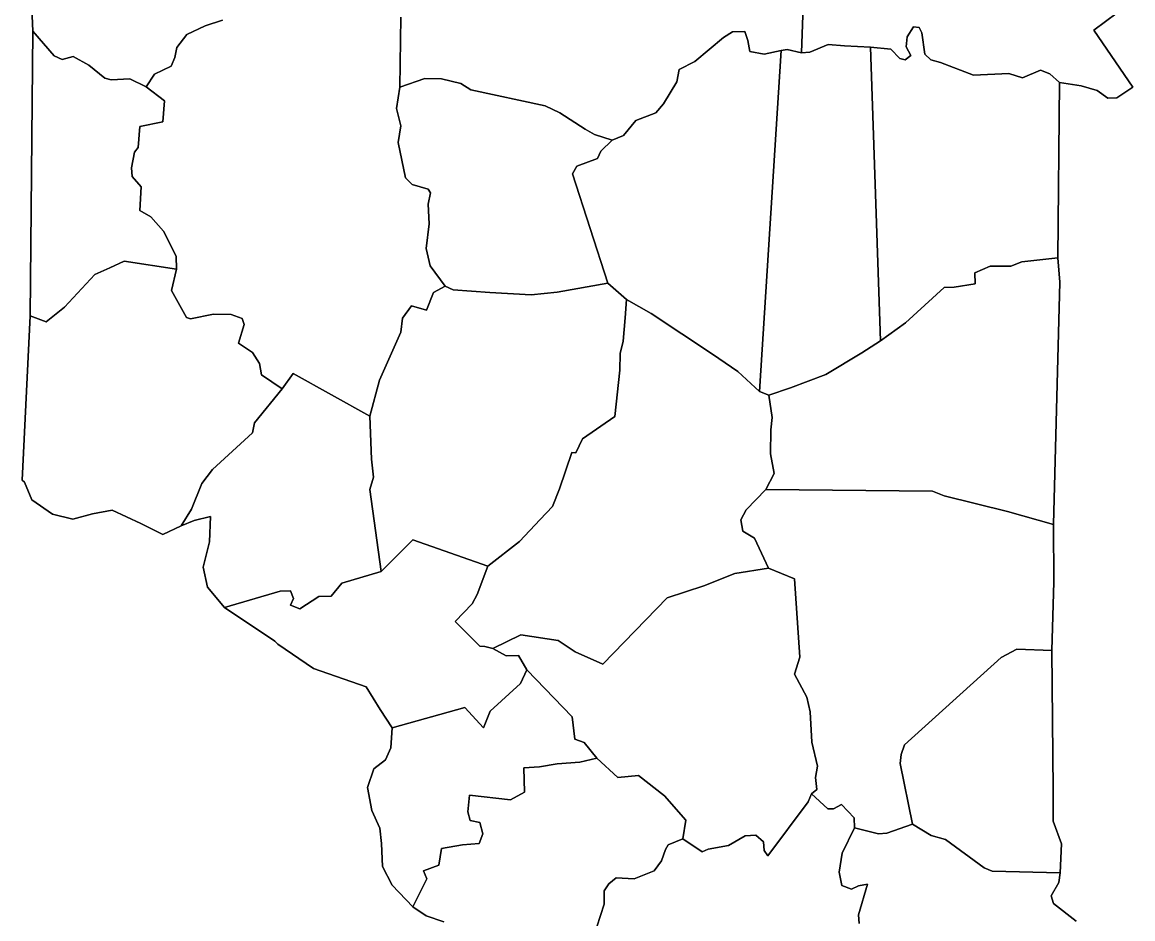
# Model space of a CAD drawing. Extents: x 2308163 to 2335412, y -96774 to 125428.
# Drawn here: x 2326138.8 to 2326213.9, y 124738.5 to 124799.1 of the extents above; entities that cross this region are included whole.
import ezdxf

# ---------------------------------------------------------------- set-up
doc = ezdxf.new("R2010")
doc.units = 0
doc.layers.add('Old_Level_20', color=7, linetype='Continuous')

msp = doc.modelspace()

# ---------------------------------------------------------------- linework, layer by layer
at = {"layer": 'Old_Level_20'}
for points in [[(2326191.725, 124804.08), (2326191.486, 124797.037), (2326190.511, 124797.271), (2326190.112, 124797.206), (2326188.967, 124796.954), (2326187.984, 124797.132), (2326187.851, 124797.885), (2326187.643, 124798.477), (2326186.805, 124798.468), (2326186.202, 124798.09), (2326184.275, 124796.46), (2326183.203, 124795.912), (2326183.048, 124795.081), (2326182.146, 124793.604), (2326181.625, 124792.988), (2326180.278, 124792.473), (2326179.429, 124791.442), (2326178.666, 124791.139), (2326177.48, 124791.511), (2326176.852, 124791.873), (2326175.139, 124792.993), (2326174.131, 124793.458), (2326169.105, 124794.535), (2326168.427, 124794.96), (2326167.122, 124795.293), (2326166.002, 124795.317), (2326164.305, 124794.73), (2326164.368, 124799.453)], [(2326191.486, 124797.037), (2326191.725, 124804.08)], [(2326139.395, 124800.585), (2326139.483, 124798.509), (2326139.297, 124779.257), (2326138.76, 124768.136), (2326138.914, 124768.004), (2326139.401, 124766.8), (2326140.815, 124765.833), (2326142.188, 124765.501), (2326143.524, 124765.861), (2326144.849, 124766.108), (2326146.775, 124765.197), (2326148.268, 124764.452), (2326149.518, 124765.05), (2326150.401, 124765.406), (2326151.501, 124765.677), (2326151.422, 124763.972), (2326151.006, 124762.249), (2326151.306, 124760.899), (2326152.446, 124759.511), (2326155.849, 124757.239), (2326156.053, 124757.044), (2326158.456, 124755.402), (2326162.023, 124754.143), (2326162.978, 124752.611), (2326163.798, 124751.38), (2326163.708, 124750.024), (2326163.34, 124749.21), (2326162.547, 124748.616), (2326162.13, 124747.352), (2326162.411, 124745.783), (2326162.956, 124744.584), (2326163.07, 124743.545), (2326163.131, 124742.002), (2326163.782, 124740.734), (2326165.196, 124739.271), (2326166.086, 124738.663), (2326167.274, 124738.249)], [(2326152.315, 124799.25), (2326151.144, 124798.882), (2326149.891, 124798.294), (2326149.22, 124797.406), (2326149.084, 124796.737), (2326148.842, 124796.136), (2326147.707, 124795.591), (2326147.154, 124794.744), (2326146.036, 124795.283), (2326144.786, 124795.21), (2326144.348, 124795.322), (2326143.27, 124796.201), (2326142.212, 124796.791), (2326141.455, 124796.599), (2326140.919, 124796.837), (2326139.483, 124798.509), (2326139.395, 124800.585)], [(2326212.834, 124799.74), (2326211.253, 124798.586), (2326213.895, 124794.715), (2326212.812, 124794.004), (2326212.196, 124793.968), (2326211.484, 124794.506), (2326210.41, 124794.806), (2326208.94, 124795.045), (2326208.288, 124795.632), (2326207.652, 124795.879), (2326206.422, 124795.355), (2326205.512, 124795.637), (2326203.11, 124795.539), (2326200.875, 124796.381), (2326200.231, 124796.573), (2326199.832, 124796.961), (2326199.615, 124798.4), (2326199.436, 124798.761), (2326199.052, 124798.809), (2326198.636, 124798.126), (2326198.556, 124797.459), (2326198.873, 124796.854), (2326198.504, 124796.561), (2326198.126, 124796.665), (2326197.535, 124797.302), (2326196.157, 124797.418), (2326194.387, 124797.524), (2326193.283, 124797.605), (2326192.049, 124797.08), (2326191.486, 124797.037)], [(2326210.07, 124738.306), (2326208.53, 124739.485), (2326208.364, 124740.009), (2326208.902, 124740.907), (2326208.972, 124741.574), (2326209.068, 124743.533), (2326208.51, 124745.057), (2326208.516, 124747.194), (2326208.424, 124756.601), (2326208.548, 124761.258), (2326208.536, 124765.142), (2326208.959, 124781.529), (2326208.817, 124783.179), (2326208.94, 124795.045), (2326210.41, 124794.806), (2326211.484, 124794.506), (2326212.196, 124793.968), (2326212.812, 124794.004), (2326213.895, 124794.715), (2326211.253, 124798.586), (2326212.834, 124799.74)], [(2326164.368, 124799.453), (2326164.305, 124794.73), (2326164.076, 124793.277), (2326164.384, 124792.099), (2326164.196, 124790.982), (2326164.697, 124788.584), (2326165.149, 124788.131), (2326166.235, 124787.827), (2326166.375, 124787.582), (2326166.227, 124786.803), (2326166.296, 124785.485), (2326166.099, 124783.8), (2326166.356, 124782.63), (2326167.373, 124781.255), (2326166.595, 124780.836), (2326166.121, 124779.641), (2326165.089, 124779.935), (2326164.487, 124779.095), (2326164.377, 124778.141), (2326162.938, 124774.892), (2326162.269, 124772.464), (2326157.096, 124775.358), (2326156.357, 124774.304), (2326154.949, 124775.27), (2326154.812, 124776.029), (2326154.334, 124776.771), (2326153.394, 124777.398), (2326153.766, 124778.667), (2326153.645, 124779.082), (2326152.887, 124779.344), (2326151.709, 124779.37), (2326150.151, 124779.043), (2326149.88, 124779.132), (2326148.855, 124780.972), (2326149.192, 124782.419), (2326149.18, 124783.279), (2326148.309, 124784.987), (2326147.464, 124785.947), (2326146.726, 124786.38), (2326146.801, 124787.974), (2326146.208, 124788.677), (2326146.163, 124789.255), (2326146.346, 124790.321), (2326146.608, 124790.632), (2326146.72, 124792.05), (2326148.28, 124792.372), (2326148.393, 124793.789), (2326147.154, 124794.744)], [(2326147.154, 124794.744), (2326147.707, 124795.591), (2326148.842, 124796.136), (2326149.084, 124796.737), (2326149.22, 124797.406), (2326149.891, 124798.294), (2326151.144, 124798.882), (2326152.315, 124799.25)], [(2326139.483, 124798.509), (2326140.919, 124796.837), (2326141.455, 124796.599), (2326142.212, 124796.791), (2326143.27, 124796.201), (2326144.348, 124795.322), (2326144.786, 124795.21), (2326146.036, 124795.283), (2326147.154, 124794.744), (2326148.393, 124793.789), (2326148.28, 124792.372), (2326146.72, 124792.05), (2326146.608, 124790.632), (2326146.346, 124790.321), (2326146.163, 124789.255), (2326146.208, 124788.677), (2326146.801, 124787.974), (2326146.726, 124786.38), (2326147.464, 124785.947), (2326148.309, 124784.987), (2326149.18, 124783.279), (2326149.192, 124782.419), (2326145.65, 124782.961), (2326144.695, 124782.504), (2326143.684, 124782.054), (2326141.621, 124779.837), (2326140.377, 124778.84), (2326139.297, 124779.257), (2326139.483, 124798.509)], [(2326178.37, 124781.468), (2326175.99, 124788.854), (2326176.277, 124789.388), (2326177.681, 124789.897), (2326177.905, 124790.381), (2326178.666, 124791.139), (2326179.429, 124791.442), (2326180.278, 124792.473), (2326181.625, 124792.988), (2326182.146, 124793.604), (2326183.048, 124795.081), (2326183.203, 124795.912), (2326184.275, 124796.46), (2326186.202, 124798.09), (2326186.805, 124798.468), (2326187.643, 124798.477), (2326187.851, 124797.885), (2326187.984, 124797.132), (2326188.967, 124796.954), (2326190.112, 124797.206), (2326188.636, 124774.124), (2326187.175, 124775.486), (2326185.467, 124776.652), (2326181.318, 124779.412), (2326179.638, 124780.351), (2326178.37, 124781.468)], [(2326196.157, 124797.418), (2326197.535, 124797.302), (2326198.126, 124796.665), (2326198.504, 124796.561), (2326198.873, 124796.854), (2326198.556, 124797.459), (2326198.636, 124798.126), (2326199.052, 124798.809), (2326199.436, 124798.761), (2326199.615, 124798.4), (2326199.832, 124796.961), (2326200.231, 124796.573), (2326200.875, 124796.381), (2326203.11, 124795.539), (2326205.512, 124795.637), (2326206.422, 124795.355), (2326207.652, 124795.879), (2326208.288, 124795.632), (2326208.94, 124795.045), (2326208.817, 124783.179), (2326206.398, 124782.907), (2326205.641, 124782.603), (2326204.252, 124782.601), (2326203.201, 124782.163), (2326203.226, 124781.427), (2326201.81, 124781.202), (2326201.139, 124781.17), (2326198.526, 124778.773), (2326196.829, 124777.563), (2326196.157, 124797.418)], [(2326188.636, 124774.124), (2326190.112, 124797.206), (2326190.511, 124797.271), (2326191.486, 124797.037), (2326192.049, 124797.08), (2326193.283, 124797.605), (2326194.387, 124797.524), (2326196.157, 124797.418), (2326196.829, 124777.563), (2326195.567, 124776.754), (2326193.117, 124775.292), (2326190.729, 124774.386), (2326189.277, 124773.879), (2326188.636, 124774.124)], [(2326164.305, 124794.73), (2326166.002, 124795.317), (2326167.122, 124795.293), (2326168.427, 124794.96), (2326169.105, 124794.535), (2326174.131, 124793.458), (2326175.139, 124792.993), (2326176.852, 124791.873), (2326177.48, 124791.511), (2326178.666, 124791.139), (2326177.905, 124790.381), (2326177.681, 124789.897), (2326176.277, 124789.388), (2326175.99, 124788.854), (2326178.37, 124781.468), (2326174.944, 124780.857), (2326173.187, 124780.67), (2326170.406, 124780.834), (2326167.906, 124781.02), (2326167.373, 124781.255), (2326166.356, 124782.63), (2326166.099, 124783.8), (2326166.296, 124785.485), (2326166.227, 124786.803), (2326166.375, 124787.582), (2326166.235, 124787.827), (2326165.149, 124788.131), (2326164.697, 124788.584), (2326164.196, 124790.982), (2326164.384, 124792.099), (2326164.076, 124793.277), (2326164.305, 124794.73)], [(2326189.277, 124773.879), (2326190.729, 124774.386), (2326193.117, 124775.292), (2326195.567, 124776.754), (2326196.829, 124777.563), (2326198.526, 124778.773), (2326201.139, 124781.17), (2326201.81, 124781.202), (2326203.226, 124781.427), (2326203.201, 124782.163), (2326204.252, 124782.601), (2326205.641, 124782.603), (2326206.398, 124782.907), (2326208.817, 124783.179), (2326208.959, 124781.529), (2326208.536, 124765.142), (2326205.414, 124766.009), (2326201.143, 124767.068), (2326200.345, 124767.386), (2326189.058, 124767.51), (2326189.624, 124768.577), (2326189.384, 124769.906), (2326189.402, 124771.544), (2326189.497, 124772.382), (2326189.277, 124773.879)], [(2326139.297, 124779.257), (2326140.377, 124778.84), (2326141.621, 124779.837), (2326143.684, 124782.054), (2326144.695, 124782.504), (2326145.65, 124782.961), (2326149.192, 124782.419), (2326148.855, 124780.972), (2326149.88, 124779.132), (2326150.151, 124779.043), (2326151.709, 124779.37), (2326152.887, 124779.344), (2326153.645, 124779.082), (2326153.766, 124778.667), (2326153.394, 124777.398), (2326154.334, 124776.771), (2326154.812, 124776.029), (2326154.949, 124775.27), (2326156.357, 124774.304), (2326154.466, 124772.015), (2326154.334, 124771.345), (2326151.634, 124768.862), (2326150.908, 124767.918), (2326150.206, 124766.17), (2326149.518, 124765.05), (2326148.268, 124764.452), (2326146.775, 124765.197), (2326144.849, 124766.108), (2326143.524, 124765.861), (2326142.188, 124765.501), (2326140.815, 124765.833), (2326139.401, 124766.8), (2326138.914, 124768.004), (2326138.76, 124768.136), (2326139.297, 124779.257)], [(2326178.37, 124781.468), (2326179.638, 124780.351), (2326179.551, 124779.113), (2326179.426, 124777.539), (2326179.219, 124776.714), (2326179.201, 124775.58), (2326178.843, 124772.445), (2326176.66, 124770.942), (2326176.215, 124769.973), (2326175.939, 124770.005), (2326175.102, 124767.547), (2326174.632, 124766.352), (2326173.808, 124765.482), (2326172.411, 124763.996), (2326170.264, 124762.311), (2326165.195, 124764.09), (2326163.049, 124761.946), (2326162.269, 124767.506), (2326162.53, 124768.33), (2326162.386, 124769.544), (2326162.269, 124772.464), (2326162.938, 124774.892), (2326164.377, 124778.141), (2326164.487, 124779.095), (2326165.089, 124779.935), (2326166.121, 124779.641), (2326166.595, 124780.836), (2326167.373, 124781.255), (2326167.906, 124781.02), (2326170.406, 124780.834), (2326173.187, 124780.67), (2326174.944, 124780.857), (2326178.37, 124781.468)], [(2326170.264, 124762.311), (2326172.411, 124763.996), (2326173.808, 124765.482), (2326174.632, 124766.352), (2326175.102, 124767.547), (2326175.939, 124770.005), (2326176.215, 124769.973), (2326176.66, 124770.942), (2326178.843, 124772.445), (2326179.201, 124775.58), (2326179.219, 124776.714), (2326179.426, 124777.539), (2326179.551, 124779.113), (2326179.638, 124780.351), (2326181.318, 124779.412), (2326185.467, 124776.652), (2326187.175, 124775.486), (2326188.636, 124774.124), (2326189.277, 124773.879), (2326189.497, 124772.382), (2326189.402, 124771.544), (2326189.384, 124769.906), (2326189.624, 124768.577), (2326189.058, 124767.51), (2326187.733, 124766.136), (2326187.377, 124765.442), (2326187.516, 124764.69), (2326188.298, 124764.203), (2326189.242, 124762.172), (2326186.973, 124761.809), (2326184.871, 124760.975), (2326182.384, 124760.183), (2326178.037, 124755.687), (2326176.172, 124756.523), (2326175.024, 124757.278), (2326172.495, 124757.679), (2326170.603, 124756.757), (2326170.056, 124756.877), (2326169.724, 124756.914), (2326168.059, 124758.582), (2326169.197, 124759.76), (2326169.548, 124760.403), (2326170.264, 124762.311)], [(2326149.518, 124765.05), (2326150.206, 124766.17), (2326150.908, 124767.918), (2326151.634, 124768.862), (2326154.334, 124771.345), (2326154.466, 124772.015), (2326156.357, 124774.304), (2326157.096, 124775.358), (2326162.269, 124772.464), (2326162.386, 124769.544), (2326162.53, 124768.33), (2326162.269, 124767.506), (2326163.049, 124761.946), (2326160.383, 124761.169), (2326159.667, 124760.282), (2326158.823, 124760.265), (2326157.552, 124759.441), (2326156.906, 124759.686), (2326157.122, 124760.118), (2326156.9, 124760.656), (2326156.222, 124760.62), (2326152.446, 124759.511), (2326151.306, 124760.899), (2326151.006, 124762.249), (2326151.422, 124763.972), (2326151.501, 124765.677), (2326150.401, 124765.406), (2326149.518, 124765.05)], [(2326189.058, 124767.51), (2326200.345, 124767.386), (2326201.143, 124767.068), (2326205.414, 124766.009), (2326208.536, 124765.142), (2326208.548, 124761.258), (2326208.424, 124756.601), (2326206.049, 124756.701), (2326204.989, 124756.145), (2326198.457, 124750.225), (2326198.22, 124749.575), (2326198.154, 124748.962), (2326198.994, 124744.864), (2326197.263, 124744.264), (2326196.701, 124744.213), (2326195.076, 124744.617), (2326195.037, 124745.299), (2326194.185, 124746.184), (2326193.655, 124745.904), (2326193.263, 124745.891), (2326192.149, 124746.918), (2326192.514, 124747.216), (2326192.432, 124748.016), (2326192.572, 124748.791), (2326192.19, 124750.416), (2326192.077, 124752.464), (2326191.85, 124753.45), (2326191.018, 124755.013), (2326191.367, 124756.161), (2326191.002, 124761.46), (2326189.242, 124762.172), (2326188.298, 124764.203), (2326187.516, 124764.69), (2326187.377, 124765.442), (2326187.733, 124766.136), (2326189.058, 124767.51)], [(2326163.049, 124761.946), (2326165.195, 124764.09), (2326170.264, 124762.311), (2326169.548, 124760.403), (2326169.197, 124759.76), (2326168.059, 124758.582), (2326169.724, 124756.914), (2326170.056, 124756.877), (2326170.603, 124756.757), (2326171.5, 124756.258), (2326172.341, 124756.276), (2326172.906, 124755.302), (2326172.47, 124754.386), (2326170.42, 124752.514), (2326169.96, 124751.372), (2326168.711, 124752.763), (2326163.798, 124751.38), (2326162.978, 124752.611), (2326162.023, 124754.143), (2326158.456, 124755.402), (2326156.053, 124757.044), (2326155.849, 124757.239), (2326152.446, 124759.511), (2326156.222, 124760.62), (2326156.9, 124760.656), (2326157.122, 124760.118), (2326156.906, 124759.686), (2326157.552, 124759.441), (2326158.823, 124760.265), (2326159.667, 124760.282), (2326160.383, 124761.169), (2326163.049, 124761.946)], [(2326171.5, 124756.258), (2326170.603, 124756.757), (2326172.495, 124757.679), (2326175.024, 124757.278), (2326176.172, 124756.523), (2326178.037, 124755.687), (2326182.384, 124760.183), (2326184.871, 124760.975), (2326186.973, 124761.809), (2326189.242, 124762.172), (2326191.002, 124761.46), (2326191.367, 124756.161), (2326191.018, 124755.013), (2326191.85, 124753.45), (2326192.077, 124752.464), (2326192.19, 124750.416), (2326192.572, 124748.791), (2326192.432, 124748.016), (2326192.514, 124747.216), (2326192.149, 124746.918), (2326191.923, 124746.376), (2326189.195, 124742.72), (2326188.955, 124743.086), (2326188.905, 124743.657), (2326188.395, 124744.109), (2326187.667, 124744.075), (2326186.537, 124743.408), (2326185.173, 124743.161), (2326184.764, 124742.979), (2326183.462, 124743.859), (2326183.654, 124745.14), (2326182.21, 124746.773), (2326180.46, 124748.157), (2326179.051, 124748.03), (2326177.625, 124749.323), (2326176.789, 124750.381), (2326176.145, 124750.623), (2326175.971, 124752.119), (2326172.906, 124755.302), (2326172.341, 124756.276), (2326171.5, 124756.258)], [(2326198.994, 124744.864), (2326198.154, 124748.962), (2326198.22, 124749.575), (2326198.457, 124750.225), (2326204.989, 124756.145), (2326206.049, 124756.701), (2326208.424, 124756.601), (2326208.516, 124747.194), (2326208.51, 124745.057), (2326209.068, 124743.533), (2326208.972, 124741.574), (2326204.379, 124741.681), (2326203.847, 124741.908), (2326201.219, 124743.83), (2326200.247, 124744.106), (2326198.994, 124744.864)], [(2326172.906, 124755.302), (2326175.971, 124752.119), (2326176.145, 124750.623), (2326176.789, 124750.381), (2326177.625, 124749.323), (2326176.479, 124749.054), (2326174.957, 124748.939), (2326173.76, 124748.732), (2326172.692, 124748.68), (2326172.738, 124747.028), (2326171.788, 124746.508), (2326169.021, 124746.815), (2326168.901, 124745.691), (2326169.063, 124745.104), (2326169.721, 124744.975), (2326169.92, 124744.214), (2326169.682, 124743.558), (2326168.552, 124743.455), (2326167.127, 124743.214), (2326166.952, 124742.095), (2326165.901, 124741.698), (2326166.125, 124741.161), (2326165.196, 124739.271), (2326163.782, 124740.734), (2326163.131, 124742.002), (2326163.07, 124743.545), (2326162.956, 124744.584), (2326162.411, 124745.783), (2326162.13, 124747.352), (2326162.547, 124748.616), (2326163.34, 124749.21), (2326163.708, 124750.024), (2326163.798, 124751.38), (2326168.711, 124752.763), (2326169.96, 124751.372), (2326170.42, 124752.514), (2326172.47, 124754.386), (2326172.906, 124755.302)], [(2326165.196, 124739.271), (2326166.125, 124741.161), (2326165.901, 124741.698), (2326166.952, 124742.095), (2326167.127, 124743.214), (2326168.552, 124743.455), (2326169.682, 124743.558), (2326169.92, 124744.214), (2326169.721, 124744.975), (2326169.063, 124745.104), (2326168.901, 124745.691), (2326169.021, 124746.815), (2326171.788, 124746.508), (2326172.738, 124747.028), (2326172.692, 124748.68), (2326173.76, 124748.732), (2326174.957, 124748.939), (2326176.479, 124749.054), (2326177.625, 124749.323), (2326179.051, 124748.03), (2326180.46, 124748.157), (2326182.21, 124746.773), (2326183.654, 124745.14), (2326183.462, 124743.859), (2326182.471, 124743.458), (2326182.27, 124743.14), (2326182.021, 124742.374), (2326181.503, 124741.694), (2326180.162, 124741.161), (2326178.942, 124741.237), (2326178.453, 124740.836), (2326178.124, 124740.362), (2326178.14, 124739.453), (2326177.643, 124737.919)], [(2326177.643, 124737.919), (2326178.14, 124739.453), (2326178.124, 124740.362), (2326178.453, 124740.836), (2326178.942, 124741.237), (2326180.162, 124741.161), (2326181.503, 124741.694), (2326182.021, 124742.374), (2326182.27, 124743.14), (2326182.471, 124743.458), (2326183.462, 124743.859), (2326184.764, 124742.979), (2326185.173, 124743.161), (2326186.537, 124743.408), (2326187.667, 124744.075), (2326188.395, 124744.109), (2326188.905, 124743.657), (2326188.955, 124743.086), (2326189.195, 124742.72), (2326191.923, 124746.376), (2326192.149, 124746.918), (2326193.263, 124745.891), (2326193.655, 124745.904), (2326194.185, 124746.184), (2326195.037, 124745.299), (2326195.076, 124744.617), (2326194.226, 124742.904), (2326194.035, 124741.625), (2326194.216, 124740.703), (2326194.858, 124740.463), (2326195.328, 124740.694), (2326195.95, 124740.796), (2326195.343, 124738.717), (2326195.394, 124738.146)], [(2326195.394, 124738.146), (2326195.343, 124738.717), (2326195.95, 124740.796), (2326195.328, 124740.694), (2326194.858, 124740.463), (2326194.216, 124740.703), (2326194.035, 124741.625), (2326194.226, 124742.904), (2326195.076, 124744.617), (2326196.701, 124744.213), (2326197.263, 124744.264), (2326198.994, 124744.864)], [(2326198.994, 124744.864), (2326200.247, 124744.106), (2326201.219, 124743.83), (2326203.847, 124741.908), (2326204.379, 124741.681), (2326208.972, 124741.574), (2326208.902, 124740.907), (2326208.364, 124740.009), (2326208.53, 124739.485), (2326210.07, 124738.306)], [(2326167.274, 124738.249), (2326166.086, 124738.663), (2326165.196, 124739.271)]]:
    msp.add_lwpolyline(points, dxfattribs=at)

doc.saveas('drawing.dxf')
